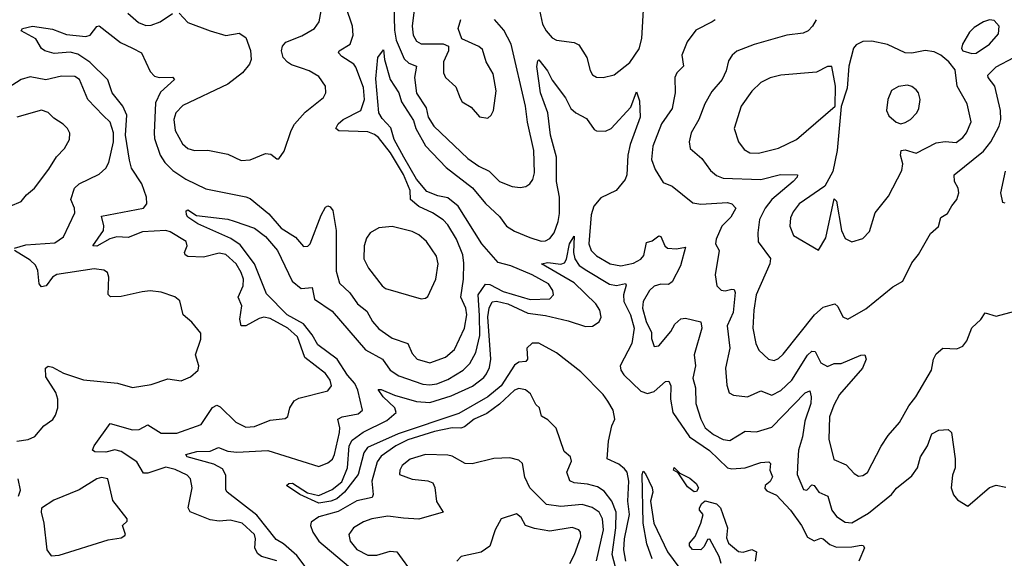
# Model space of a CAD drawing. Extents: x 1771496 to 1971148, y 471553 to 643630.
# Tile 474 of 656: x 1851907 to 1856341, y 605157 to 607585. Entities that reach past the tile are written whole.
import ezdxf

# ---------------------------------------------------------------- set-up
doc = ezdxf.new("R2010")
doc.units = 0

msp = doc.modelspace()

# ---------------------------------------------------------------- linework, layer by layer
at = {"layer": '0CON10XD'}
for points in [[(1852625, 607614.3), (1852665, 607572.2), (1852765, 607534.5), (1852835, 607513.3), (1852895, 607524.3), (1852925.8, 607505), (1852946.6, 607446.6), (1852950, 607405), (1852942.5, 607385), (1852911.4, 607345), (1852844, 607294), (1852642.3, 607197.7), (1852610, 607165), (1852601.3, 607135), (1852608.2, 607085), (1852640, 607025), (1852664.2, 607005), (1852695, 606995.4), (1852755, 606996.9), (1852845, 606978.2), (1852905, 606950), (1852945, 606953.6), (1853015, 606981.4), (1853038.1, 606978.1), (1853065, 606957.5), (1853075, 606957.5), (1853097.9, 606992.1), (1853129.1, 607085), (1853145.3, 607114.7), (1853192.3, 607167.7), (1853275, 607234.2), (1853285.7, 607255), (1853284.3, 607285), (1853255, 607328.6), (1853211.2, 607355), (1853176.1, 607366.1), (1853131.1, 607381.1), (1853113.6, 607393.6), (1853094, 607415), (1853085.7, 607445), (1853091.4, 607465), (1853106.2, 607483.8), (1853177.4, 607512.6), (1853235.3, 607544.7), (1853255.4, 607574.6), (1853292.5, 607775)], [(1853592.1, 607655), (1853595, 607537.5), (1853602.2, 607492.2), (1853638.9, 607408.9), (1853659.3, 607389.3), (1853694.7, 607374.7), (1853684.8, 607325), (1853693.7, 607253.7), (1853737.7, 607187.7), (1853747.1, 607145), (1853772.2, 607105), (1853925, 606959.6), (1853975, 606924.6), (1854021.6, 606901.6), (1854068.6, 606855), (1854125, 606832.5), (1854161.3, 606828.7), (1854187.1, 606832.9), (1854205.4, 606844.6), (1854218.9, 606865), (1854225.3, 606894.7), (1854222.4, 606995), (1854193.6, 607123.6)], [(1853688.4, 607665), (1853675.3, 607555), (1853678.7, 607515), (1853695, 607488.2), (1853715, 607476.2), (1853815, 607476.5), (1853838.8, 607465), (1853838.6, 607445), (1853816.4, 607395), (1853815.5, 607345), (1853825, 607324.3), (1853871.7, 607281.7), (1853890.9, 607230.9), (1853900, 607215), (1853940.9, 607190.9), (1853977.7, 607147.7), (1854015, 607141.2), (1854031.2, 607155), (1854040.8, 607175), (1854053.1, 607265), (1854039.2, 607340.8), (1854008.6, 607395), (1853990.9, 607450.9), (1853975, 607464.2), (1853898.6, 607498.6), (1853882.5, 607545), (1853893.6, 607586.4)], [(1854248.1, 607628.1), (1854261.9, 607565), (1854277.5, 607535), (1854305, 607503.5), (1854325, 607492.2), (1854405, 607481.5), (1854425, 607471.4), (1854461.4, 607415), (1854475.7, 607355.7), (1854486.8, 607336.8), (1854505, 607325.8), (1854535, 607324.2), (1854585, 607335.7), (1854655, 607391.8), (1854696.8, 607453.2), (1854709.6, 607500.4), (1854717.4, 607655)], [(1853065, 605145.3), (1852996, 605166), (1852978.5, 605178.5), (1852966.2, 605205), (1852969.5, 605245), (1852964.7, 605265), (1852909.5, 605315), (1852855, 605329.2), (1852805, 605324.6), (1852765, 605331.2), (1852675, 605367.5), (1852665.7, 605385), (1852684.5, 605475), (1852676.5, 605515), (1852662.2, 605532.2), (1852608.1, 605558.1), (1852565, 605567.7), (1852485, 605541.6), (1852465, 605540.4), (1852435, 605591.5), (1852365, 605639.4), (1852335, 605645.6), (1852295, 605635.3), (1852245, 605637.1), (1852235.8, 605645), (1852242.9, 605665), (1852315, 605765.6), (1852415, 605735.9), (1852445, 605738.2), (1852485, 605758.5), (1852545, 605721.4), (1852615, 605721.2), (1852725, 605760), (1852775, 605836.9), (1852795, 605847.5), (1852810.3, 605840.3), (1852880.9, 605770.9), (1852925, 605747.8), (1852965, 605751.8), (1853035, 605780.5), (1853102.9, 605787.1), (1853114.1, 605795.9), (1853123.3, 605835), (1853142.7, 605867.3), (1853165, 605879.1), (1853295, 605912.2), (1853311.1, 605935), (1853305, 605960), (1853285, 605990), (1853191.9, 606061.9), (1853158.1, 606155), (1853115.3, 606195.3), (1853035, 606238.2), (1853006.4, 606243.6), (1852985, 606238.6), (1852925, 606204.6), (1852904.6, 606204.6), (1852898.4, 606235), (1852908.4, 606295), (1852891.1, 606335), (1852914.1, 606385), (1852914.7, 606415), (1852905, 606445.6), (1852882, 606485), (1852835, 606526.5), (1852805, 606532.7), (1852735, 606514.7), (1852665, 606518.2), (1852652.5, 606525), (1852648.9, 606535), (1852662.1, 606565), (1852657.1, 606585), (1852585, 606629.1), (1852564.8, 606634.8), (1852461, 606629), (1852396.2, 606603.8), (1852345, 606606), (1852312.6, 606597.4), (1852255, 606563.8), (1852236, 606565), (1852284.2, 606635), (1852285.7, 606655.7), (1852275, 606698.8), (1852464.3, 606735.7), (1852479.4, 606755), (1852477.8, 606785), (1852456.9, 606845), (1852410.4, 606915), (1852401.5, 606951.5), (1852383.6, 607065), (1852389.5, 607155), (1852371.9, 607195), (1852323.4, 607255), (1852303.5, 607313.4), (1852222.8, 607392.8), (1852169.1, 607429.1), (1852135, 607438.4), (1852062.7, 607432.7), (1852020, 607445), (1852006.2, 607455), (1851979.3, 607499.3), (1851913.8, 607535), (1851920, 607545), (1851964.3, 607555.7), (1852055, 607542.3), (1852118.2, 607518.2), (1852205, 607508.7), (1852225.3, 607514.7), (1852255, 607553.8), (1852265, 607557.5), (1852362, 607482), (1852415, 607456.1), (1852455.2, 607435.2), (1852495, 607351.2), (1852515, 607330.5), (1852535, 607324.6), (1852595.5, 607325.5), (1852604, 607315), (1852541.6, 607258.4), (1852519.1, 607210.9), (1852512.4, 607075), (1852515, 607050), (1852539.8, 606975), (1852561.4, 606941.4), (1852597.3, 606905), (1852655, 606866.8), (1852745, 606823.1), (1852925, 606787.2), (1852945, 606778.5), (1853029.9, 606709.9), (1853085, 606645.4), (1853149.4, 606605), (1853185, 606562), (1853205, 606564.2), (1853215.3, 606574.7), (1853265, 606703.8), (1853285, 606740), (1853295, 606746), (1853305, 606742), (1853317.8, 606725), (1853332.5, 606635), (1853332.2, 606452.2), (1853347.6, 606397.6), (1853393.8, 606353.8), (1853428.2, 606305), (1853470.5, 606270.5), (1853495.5, 606225), (1853525, 606191.8), (1853585, 606149.3), (1853655, 606125.5), (1853675, 606080.8), (1853697.1, 606055), (1853755, 606038.2), (1853825, 606064.1), (1853865, 606098.2), (1853910, 606195), (1853920.9, 606255), (1853916.1, 606285), (1853893.6, 606335), (1853906.2, 606415), (1853907.9, 606487.9), (1853902.3, 606525), (1853874.1, 606595), (1853835, 606660.9), (1853815, 606682.7), (1853766.5, 606715), (1853705, 606743.2), (1853666.8, 606775), (1853665.7, 606815), (1853635, 606887.3), (1853576.5, 606985), (1853523.8, 607053.9), (1853505, 607068.1), (1853475, 607078.9), (1853344.6, 607084.6), (1853330.8, 607095), (1853341.8, 607115), (1853364.5, 607135), (1853443.1, 607175), (1853460.8, 607225), (1853455, 607278.6), (1853421.6, 607371.6), (1853412.5, 607385), (1853358.4, 607418.4), (1853343.6, 607435), (1853346.5, 607445), (1853394.8, 607475.2), (1853409.8, 607515), (1853406, 607555), (1853376, 607645)], [(1852394.7, 607614.8), (1852441.7, 607571.7), (1852475, 607559.4), (1852499.7, 607560.3), (1852540.6, 607575), (1852595, 607612.2)], [(1854193.6, 607123.6), (1854185.3, 607195), (1854120, 607475), (1854087.3, 607537.3), (1854046.2, 607586.2)], [(1855038.8, 607585), (1855026, 607575), (1854952.6, 607537.4), (1854913.2, 607485), (1854889.6, 607425), (1854896.9, 607375), (1854866.9, 607345), (1854858.2, 607325), (1854859.2, 607255), (1854853.3, 607225), (1854846, 607185), (1854797.5, 607115), (1854758.7, 607015), (1854752.5, 606955), (1854769.3, 606909.3), (1854805, 606850.8), (1854845, 606834.3), (1854939.3, 606759.3), (1854975, 606753.2), (1855095, 606760.4), (1855115, 606754.3), (1855132.5, 606735), (1855109.5, 606695), (1855069.6, 606655), (1855043.5, 606595), (1855040.8, 606575), (1855056.7, 606545), (1855039.5, 606435), (1855046.7, 606385), (1855066, 606366), (1855085, 606363.5), (1855115, 606370.9), (1855125, 606368.6), (1855129.7, 606355), (1855120.3, 606265), (1855093.8, 606205), (1855105.9, 606105), (1855086.1, 606015), (1855091.7, 605938.3), (1855103, 605903), (1855122.4, 605892.4), (1855185, 605885.4), (1855245, 605911.8), (1855295, 605892.1), (1855335, 605913.5), (1855385, 605960.4), (1855455, 606072.4), (1855475, 606091.2), (1855489.8, 606089.8), (1855515, 606039.1), (1855545, 606022.3), (1855575, 606034.7), (1855606.2, 606035), (1855695, 606073.1), (1855714, 606074), (1855719.2, 606055), (1855702.5, 606015), (1855599.6, 605895), (1855573.1, 605846.9), (1855554.4, 605795), (1855551.9, 605695), (1855573.2, 605603.2), (1855629.3, 605579.3), (1855665, 605539.2), (1855685, 605528.1), (1855705, 605531.1), (1855725.3, 605544.7), (1855787.5, 605662.5), (1855819, 605711), (1855869.9, 605770.1), (1855912, 605845), (1855943.1, 605885), (1856013.3, 606005), (1856023.1, 606055), (1856035, 606078.8), (1856065, 606103.8), (1856128.3, 606101.7), (1856155, 606112.9), (1856172.4, 606137.6), (1856195, 606196.7), (1856235, 606233.3), (1856255, 606263.3), (1856305, 606248), (1856389.1, 606270.9)], [(1855493.5, 607585), (1855476.9, 607555), (1855457.5, 607535), (1855435, 607524.5), (1855362.5, 607515), (1855215, 607472.5), (1855137.5, 607442.5), (1855115.8, 607425), (1855099.8, 607400.2), (1855089.2, 607355), (1855071.2, 607315), (1855025, 607260.6), (1854993.1, 607205), (1854966.2, 607135), (1854930.8, 607075), (1854922.1, 607035), (1854926.9, 607005), (1854978.7, 606958.7), (1855018.9, 606905), (1855045, 606882.9), (1855075, 606870), (1855245, 606865.3), (1855332.8, 606887.2), (1855410, 606885), (1855408.5, 606875), (1855391.2, 606855), (1855295.2, 606774.8), (1855264.4, 606735.6), (1855238.8, 606685), (1855231.6, 606625), (1855233.6, 606583.6), (1855288.3, 606508.3), (1855286.2, 606485), (1855224.2, 606345), (1855212.8, 606275), (1855209.3, 606195), (1855222.1, 606125), (1855235.4, 606095.4), (1855279.4, 606055), (1855305, 606048.5), (1855325, 606057.9), (1855345, 606077.3), (1855487.1, 606255), (1855525, 606290), (1855577.5, 606305), (1855592.1, 606292.1), (1855614.4, 606245), (1855636.7, 606235), (1855718, 606282), (1855839.3, 606380.7), (1855883.9, 606406.1), (1855925, 606488.8), (1855955, 606526.2), (1856009.1, 606620.9), (1856045, 606653.3), (1856055, 606693.3), (1856085, 606711.4), (1856105, 606745.5)], [(1856195, 607432.2), (1856215, 607433.5), (1856275.4, 607475), (1856315, 607520.8), (1856318.9, 607555), (1856295, 607581.9), (1856275, 607583.6), (1856248, 607575), (1856205, 607550.4), (1856185, 607529.4), (1856152.7, 607475), (1856148.1, 607455), (1856155, 607444.4), (1856195, 607432.2)], [(1855505, 606546), (1855538.1, 606601.9), (1855575, 606777.5), (1855585, 606767.5), (1855608.9, 606635), (1855625, 606599.2), (1855655, 606584.3), (1855705, 606598.8), (1855735, 606630), (1855759.4, 606715), (1855819.9, 606790.1), (1855880, 606905), (1855884.1, 606935), (1855874, 606975), (1855876.2, 606995), (1855895, 606998.5), (1855945, 606983.6), (1856035, 607030), (1856075, 607035.5), (1856125, 607031.1), (1856155, 607053.5), (1856171.8, 607075), (1856191.8, 607125), (1856174.6, 607205), (1856129.7, 607285), (1856119.4, 607359.4), (1856092.2, 607395), (1856055, 607425.2), (1856025, 607440.7), (1855985.4, 607445.4), (1855925, 607433.8), (1855895, 607436.2), (1855815, 607472.5), (1855745, 607488.6), (1855704, 607486), (1855675, 607471.2), (1855662.9, 607457.1), (1855641.2, 607375), (1855633, 607277), (1855607, 607193), (1855589.2, 606995), (1855569.6, 606900.4), (1855532.9, 606835), (1855417.1, 606755), (1855390.4, 606719.6), (1855378.5, 606691.5), (1855376.2, 606655), (1855392, 606612), (1855505, 606546)], [(1853226.5, 605076.5), (1853155, 605170.7), (1853095, 605221.9), (1853062.1, 605242.1), (1852975, 605351.4), (1852841.8, 605455), (1852835.8, 605465.8), (1852835, 605532), (1852820.6, 605560.6), (1852782, 605582), (1852661.4, 605615), (1852655.8, 605625), (1852705, 605638.5), (1852765, 605640.9), (1852802.6, 605657.4), (1852845, 605640), (1852884.8, 605635.2), (1853025, 605643.3), (1853255, 605571.8), (1853295, 605587), (1853315.6, 605604.4), (1853325.2, 605625), (1853346.8, 605725), (1853349.7, 605745), (1853340.5, 605785), (1853360, 605795), (1853431.8, 605808.2), (1853450.7, 605825), (1853430.6, 605915), (1853415.9, 605945), (1853383.1, 605983.1), (1853336.7, 606055), (1853250.2, 606120.2), (1853224.3, 606165), (1853185, 606213.9), (1853111.5, 606255), (1853019.2, 606349.2), (1852965.2, 606485), (1852899.6, 606569.6), (1852858, 606598), (1852709.5, 606665), (1852664.3, 606695), (1852658.6, 606705), (1852656.4, 606723.6), (1852665, 606727.5), (1852703, 606703), (1852845, 606685.5), (1852872.9, 606677.1), (1852965, 606645.4), (1853015, 606607.6), (1853068.1, 606545), (1853135, 606406.7), (1853175, 606373.9), (1853225, 606378.6), (1853235.4, 606325), (1853315, 606271.9), (1853465, 606097.3), (1853540.5, 606055), (1853575.4, 606005), (1853615, 605979.8), (1853722.5, 605942.5), (1853755, 605939.6), (1853785.8, 605944.2), (1853835, 605963), (1853905, 606005.9), (1853934.7, 606035), (1853961.5, 606085), (1853979, 606161), (1853978.5, 606251.5), (1853971.4, 606345), (1854005, 606392.2), (1854025, 606391.6), (1854085, 606359.8), (1854206, 606324), (1854295, 606327.5), (1854311.9, 606345), (1854307.8, 606365), (1854288.2, 606395), (1854215.4, 606435), (1854118.6, 606475), (1854061.3, 606491.3), (1853988.6, 606575), (1853882.2, 606745), (1853835, 606781.7), (1853790.8, 606790.8), (1853740.6, 606810.6), (1853695, 606866.6), (1853637.6, 606965), (1853593.4, 607045), (1853578.1, 607098.1), (1853539.3, 607139.3), (1853525.2, 607165.2), (1853510.9, 607319.1), (1853520, 607415), (1853545, 607448.8), (1853550, 607405), (1853575.3, 607315.3), (1853615, 607255.8), (1853627, 607215), (1853680.8, 607130.8), (1853691.1, 607095), (1853735, 607015.8), (1853828.2, 606918.2), (1853947.1, 606827.1), (1854005, 606756.3), (1854068.1, 606698.1), (1854100.3, 606655), (1854135, 606631.6), (1854205, 606602.7), (1854255, 606587.2), (1854275, 606587.8), (1854295, 606598.5), (1854313.7, 606625), (1854332.6, 606675), (1854338.2, 606711.8), (1854339, 606785), (1854325.2, 606855.2), (1854324.8, 606965), (1854297.5, 607065), (1854285.8, 607165), (1854253.2, 607255), (1854235.7, 607374.3), (1854240, 607400), (1854245, 607403.3), (1854284.5, 607355), (1854305, 607312), (1854365, 607233.3), (1854388.7, 607185), (1854412.1, 607165), (1854459.5, 607139.5), (1854495, 607089.6), (1854505, 607084.6), (1854545, 607082.8), (1854570.5, 607095), (1854659, 607191), (1854685, 607260), (1854698.5, 607218.5), (1854702.2, 607145), (1854657, 607023), (1854645.8, 606975), (1854641.2, 606885), (1854633.3, 606865), (1854593.1, 606815), (1854525, 606781.4), (1854492.4, 606745), (1854481, 606705), (1854469.8, 606575), (1854480.3, 606545), (1854505, 606521.2), (1854566.9, 606485), (1854614.8, 606474.8), (1854671.7, 606488.3), (1854704.8, 606505.2), (1854717.3, 606522.7), (1854729.8, 606580.2), (1854755, 606587.7), (1854785, 606611.5), (1854795, 606607.8), (1854812.5, 606565), (1854824.8, 606554.8), (1854865, 606552), (1854905, 606559.2), (1854882.9, 606475), (1854846.1, 606403.9), (1854828.4, 606391.6), (1854795, 606392.5), (1854765, 606384.6), (1854743.8, 606365), (1854714.7, 606315), (1854712.6, 606285), (1854728.3, 606225), (1854752.9, 606175), (1854752.7, 606147.3), (1854765, 606112.5), (1854785, 606115.6), (1854839.8, 606180.2), (1854856.9, 606213.1), (1854885, 606237.1), (1854905, 606239.4), (1854975, 606222.5), (1854979.7, 606195), (1854944.8, 606075), (1854950, 606025), (1854939.1, 605969.1), (1854950.6, 605925), (1854952.8, 605855), (1854974.7, 605785), (1854994.7, 605745), (1855031.1, 605715), (1855075, 605692.6), (1855105, 605688.9), (1855175, 605730.8), (1855225, 605727.9), (1855295, 605747.8), (1855445, 605903.3), (1855465, 605911.9), (1855471.3, 605885), (1855469.5, 605855), (1855443, 605775), (1855433, 605705), (1855414.7, 605645), (1855412.2, 605597.8), (1855408.8, 605535), (1855437.1, 605467.1), (1855452.5, 605465), (1855475, 605488.8), (1855485, 605486.2), (1855506.2, 605456.2), (1855546.9, 605436.9), (1855564.7, 605375), (1855586.2, 605346.2), (1855625, 605319.6), (1855655, 605316.9), (1855729.3, 605360.7), (1855833.1, 605445), (1855855.9, 605474.1), (1855925, 605529.6), (1855951.2, 605565), (1855964.4, 605615), (1855995.6, 605665), (1856015, 605718), (1856045.8, 605734.2), (1856088, 605738), (1856104, 605724), (1856120.6, 605605), (1856119.4, 605565), (1856108.3, 605531.7), (1856101.4, 605475), (1856113, 605443), (1856131.2, 605421.2), (1856177.7, 605392.3), (1856275, 605476.2), (1856305, 605486.7), (1856348.3, 605478.3)], [(1856105, 606745.5), (1856127.5, 606775), (1856136.9, 606805), (1856133.6, 606825), (1856117.7, 606855), (1856115.6, 606885), (1856247.7, 606992.3), (1856281.1, 607035), (1856318.5, 607105), (1856325.4, 607135), (1856324.6, 607175), (1856298.7, 607285), (1856268.5, 607325), (1856267.8, 607335), (1856305, 607373.1), (1856385, 607414.7)], [(1855235, 606984), (1855324.3, 607005.7), (1855405, 607045.4), (1855580, 607195), (1855581.3, 607285), (1855564.2, 607374.2), (1855545, 607374.2), (1855495, 607348.9), (1855335, 607335.4), (1855286.9, 607323.1), (1855245, 607301.1), (1855205, 607263.1), (1855156.4, 607195), (1855124.5, 607094.5), (1855144.4, 607035), (1855169.5, 606999.5), (1855195, 606985.5), (1855235, 606984)], [(1851884.5, 606555.5), (1851935, 606570.9), (1852065, 606578.8), (1852105, 606606), (1852155.6, 606714.4), (1852154.2, 606735), (1852138.2, 606775), (1852154.4, 606825.6), (1852175, 606844.7), (1852265, 606888.2), (1852294.7, 606915.3), (1852308.3, 606941.7), (1852330, 607035), (1852329.7, 607075), (1852315, 607123.3), (1852283, 607153), (1852213.8, 607225), (1852176.4, 607315), (1852155, 607328.5), (1852095, 607330.3), (1852025, 607313.1), (1851955, 607327.7), (1851913.3, 607315), (1851855, 607277.3)], [(1855875, 607116.2), (1855895, 607122), (1855919.4, 607135), (1855946.9, 607165), (1855956.4, 607185), (1855961.8, 607225), (1855955.5, 607255), (1855945, 607268.6), (1855925, 607284.4), (1855905, 607289.6), (1855865, 607284.4), (1855834, 607266), (1855816.9, 607225), (1855811.5, 607175), (1855821.4, 607151.4), (1855855, 607122.9), (1855875, 607116.2)], [(1851865, 606744.3), (1851914, 606765), (1851937.5, 606795), (1851973.3, 606825), (1852039.1, 606910.9), (1852073, 606967), (1852108.9, 607005), (1852131.9, 607045), (1852133.4, 607073.4), (1852122.9, 607095), (1852103.3, 607113.3), (1852060.9, 607140.9), (1852035, 607166.9), (1852005, 607177.5), (1851895, 607145.5)], [(1856345, 606758.2), (1856335, 606761.5), (1856325.3, 606805), (1856347.1, 606902.9)], [(1853715, 606326.2), (1853735, 606330), (1853745, 606337.5), (1853781.5, 606415), (1853792.5, 606485), (1853785, 606519.4), (1853738.8, 606585), (1853705, 606614.6), (1853675, 606630.8), (1853585, 606653.1), (1853525, 606647.5), (1853485, 606624.2), (1853469.2, 606600.8), (1853458.8, 606565), (1853457, 606507), (1853477.5, 606465), (1853539.5, 606385), (1853555, 606373.8), (1853715, 606326.2)], [(1854636.3, 605145), (1854627.4, 605195), (1854630.4, 605245), (1854653, 605355), (1854645.7, 605415), (1854650.8, 605505), (1854642.6, 605545), (1854630.8, 605560.8), (1854605, 605581.1), (1854553.3, 605605), (1854559.6, 605685), (1854574.4, 605755), (1854587.3, 605785), (1854579.5, 605825), (1854556, 605865), (1854535, 605895.2), (1854435, 605998), (1854325, 606084.1), (1854245, 606126.7), (1854215, 606127.7), (1854190.9, 606105), (1854193.5, 606055), (1854187.1, 606045), (1854155, 606041.8), (1854135, 606027.5), (1854075, 605935.2), (1854015.1, 605884.9), (1853885, 605809.9), (1853611.6, 605718.4), (1853472.9, 605657.1), (1853457.5, 605632.5), (1853431.2, 605535), (1853370, 605455), (1853336, 605426), (1853309.2, 605415), (1853254.4, 605405.6), (1853169.2, 605445), (1853108.8, 605485), (1853120, 605495), (1853135.4, 605495.4), (1853203.2, 605453.2), (1853255, 605440), (1853315, 605468.2), (1853358.6, 605501.4), (1853383.3, 605565), (1853391.6, 605665), (1853405, 605689.8), (1853454.8, 605725.2), (1853560.9, 605779.1), (1853602.9, 605815), (1853596.7, 605835), (1853544.7, 605885), (1853521.4, 605918.6), (1853535, 605918.9), (1853595, 605892.1), (1853693.6, 605863.6), (1853755, 605859.2), (1853851, 605889), (1853946.2, 605933.8), (1853997.3, 605972.7), (1854009.1, 605989.1), (1854022.5, 606017.5), (1854028.6, 606055), (1854015, 606246.2), (1854021.2, 606285), (1854035, 606313.2), (1854054, 606316), (1854105.8, 606304.2), (1854195, 606261.6), (1854275, 606251.5), (1854377.6, 606227.6), (1854455, 606201.9), (1854486.5, 606203.5), (1854516.2, 606223.8), (1854525.3, 606244.7), (1854520, 606275), (1854502.4, 606305), (1854405, 606398.9), (1854256.7, 606485), (1854285, 606490.7), (1854345, 606483.6), (1854360.6, 606489.4), (1854370.3, 606505), (1854383.6, 606575), (1854405, 606610), (1854401.3, 606535), (1854407.5, 606507.5), (1854427.1, 606477.1), (1854462, 606455), (1854563.6, 606393.6), (1854595, 606387.1), (1854635.4, 606395.4), (1854638.7, 606388.7), (1854625.9, 606345), (1854627.5, 606315), (1854658, 606255), (1854673.9, 606195), (1854663.8, 606125), (1854611.6, 606025), (1854614.3, 606005), (1854628.4, 605985), (1854705, 605910.6), (1854735, 605900.7), (1854765, 605909.4), (1854815, 605953.8), (1854830, 605955), (1854840, 605935), (1854838.1, 605875), (1854849.3, 605815), (1854923.6, 605705), (1855013.6, 605643.6), (1855095.5, 605564.5), (1855115, 605560.4), (1855174.6, 605564.6), (1855245, 605589.3), (1855281.7, 605591.7), (1855288.6, 605585), (1855285.6, 605555), (1855297.1, 605525), (1855287.1, 605502.9), (1855264.2, 605485), (1855262.5, 605472.5), (1855272, 605462), (1855315, 605442.1), (1855377.8, 605375), (1855428.4, 605305), (1855455, 605252.1), (1855485, 605235.4), (1855515, 605247.8), (1855525, 605244.4), (1855555, 605220), (1855585, 605208), (1855655, 605208.4), (1855696.8, 605216.8), (1855706.2, 605215), (1855712.5, 605205), (1855685.6, 605145)], [(1851894, 605686), (1851945, 605692.9), (1851975, 605705.7), (1852016.7, 605755), (1852057, 605783), (1852067.9, 605802.1), (1852078.9, 605835), (1852079.1, 605875), (1852069.5, 605905), (1852024.4, 605975), (1852024, 606015), (1852035, 606023.8), (1852055, 606019.4), (1852105, 605991.5), (1852195, 605962.1), (1852347.2, 605947.2), (1852415, 605927.5), (1852499.8, 605940.2), (1852575, 605965.6), (1852635, 605956.7), (1852676.7, 605975), (1852711.2, 606005), (1852714, 606025), (1852698.6, 606075), (1852722.9, 606145), (1852722.7, 606172.7), (1852682.2, 606222.2), (1852644.2, 606254.2), (1852628, 606318), (1852606.2, 606336.2), (1852545, 606356.5), (1852495, 606362.2), (1852459.1, 606359.1), (1852365, 606336.9), (1852316.1, 606336.1), (1852306.2, 606346.2), (1852308.8, 606425), (1852303.3, 606445), (1852285.6, 606455.6), (1852242.1, 606462.1), (1852075, 606436.7), (1852055.2, 606424.8), (1852026.4, 606385), (1852005, 606380.6), (1851994.5, 606395), (1851988.4, 606455), (1851979, 606479), (1851955, 606501.2), (1851884.3, 606545)], [(1854596.6, 605095), (1854575.2, 605175), (1854591.5, 605295), (1854594.1, 605365), (1854574.2, 605415), (1854539.9, 605459.9), (1854509.3, 605479.3), (1854465, 605492), (1854405, 605497.2), (1854385, 605506.9), (1854371.5, 605545), (1854392.5, 605595), (1854387.3, 605615), (1854359.1, 605639.1), (1854323.6, 605743.6), (1854285, 605780.8), (1854257.9, 605797.9), (1854248.2, 605835), (1854231.1, 605851.1), (1854208.3, 605898.3), (1854185, 605917.3), (1854155, 605922.7), (1854135.6, 605915), (1854067.8, 605852.2), (1854010.4, 605809.6), (1853953.8, 605785), (1853910.2, 605749.8), (1853894.4, 605744.4), (1853855, 605745.6), (1853775, 605728.9), (1853655, 605690.8), (1853600.5, 605665), (1853535, 605618), (1853517.2, 605592.8), (1853493, 605505), (1853498.8, 605445), (1853495, 605431.1), (1853425, 605416.8), (1853341.4, 605368.6), (1853255, 605344.7), (1853220.5, 605319.5), (1853216.9, 605305), (1853227.4, 605275), (1853254.8, 605235), (1853444.6, 605074.6)], [(1854505, 605146.2), (1854536.7, 605285), (1854532.2, 605335), (1854516.3, 605365), (1854485, 605386.1), (1854439.7, 605399.7), (1854345, 605390.2), (1854279.4, 605399.4), (1854204.4, 605475), (1854182.8, 605522.8), (1854172, 605585), (1854155, 605599.2), (1854115, 605610), (1854043.1, 605606.9), (1853945, 605582.5), (1853913.3, 605585), (1853855, 605618.1), (1853835, 605621.9), (1853735, 605624.5), (1853665, 605603.8), (1853630, 605575), (1853618.6, 605555), (1853618, 605535), (1853675, 605513.3), (1853745, 605506.9), (1853767.4, 605497.4), (1853776.4, 605476.4), (1853785, 605413.3), (1853814, 605365), (1853705, 605334.4), (1853635, 605338.9), (1853565, 605348), (1853493.8, 605335), (1853455, 605322.1), (1853410, 605295), (1853389.4, 605265), (1853395.6, 605235), (1853425, 605197.8), (1853475, 605171.8), (1853515, 605171.5), (1853575, 605189.5), (1853606.2, 605186.2), (1853681.8, 605081.8)], [(1854945, 605457.5), (1854915, 605480), (1854872.5, 605542.5), (1854852, 605555), (1854854, 605566), (1854880.7, 605540.7), (1854925, 605519.2), (1854953.8, 605495), (1854964.2, 605475), (1854955, 605459.2), (1854945, 605457.5)], [(1852048.3, 605168.3), (1852085, 605172), (1852305, 605240.8), (1852365, 605250), (1852380.5, 605259.5), (1852383.8, 605265), (1852370.8, 605305), (1852391.2, 605325), (1852392, 605335), (1852327.3, 605417.3), (1852303.8, 605515), (1852275, 605521.2), (1852255, 605515.5), (1852175, 605465.5), (1852061.2, 605418.8), (1852006, 605384), (1852004, 605365), (1852015.8, 605315), (1852029.2, 605195), (1852048.3, 605168.3)], [(1854755.8, 605155), (1854731.9, 605221.9), (1854715.2, 605315), (1854710.8, 605535), (1854715, 605550), (1854725, 605538.1), (1854755.3, 605475), (1854759.2, 605455), (1854747.5, 605415), (1854762.9, 605315), (1854825, 605187.1), (1854875, 605118)], [(1851902, 605438), (1851910.8, 605465), (1851900, 605515)], [(1855065.9, 605134.1), (1855057.5, 605165), (1855015, 605243.3), (1855005, 605242.5), (1854989.2, 605210.8), (1854974.3, 605195.7), (1854936.8, 605196.8), (1854923.6, 605213.6), (1854923.5, 605225), (1854948.8, 605255), (1854974.6, 605315), (1854984.5, 605354.5), (1854968.8, 605375), (1854968, 605385), (1854978.6, 605405), (1854993.8, 605416.2), (1855045, 605403.3), (1855063.3, 605385), (1855095.3, 605295), (1855089.7, 605249.7), (1855098.8, 605225), (1855145, 605187.5), (1855165, 605185.7), (1855205, 605197.1), (1855226.1, 605186.1), (1855219.5, 605145)], [(1854385, 605133.6), (1854405.6, 605174.4), (1854434.5, 605254.5), (1854433.3, 605275), (1854425.8, 605285), (1854395, 605296), (1854295, 605280.3), (1854225, 605291), (1854185.6, 605305.6), (1854165, 605341.9), (1854145, 605357.1), (1854075.8, 605335), (1854047.8, 605285), (1854025, 605212.7), (1853985, 605184.7), (1853895, 605165.6), (1853875.4, 605144.6)]]:
    msp.add_lwpolyline(points, dxfattribs=at)

doc.saveas('drawing.dxf')
